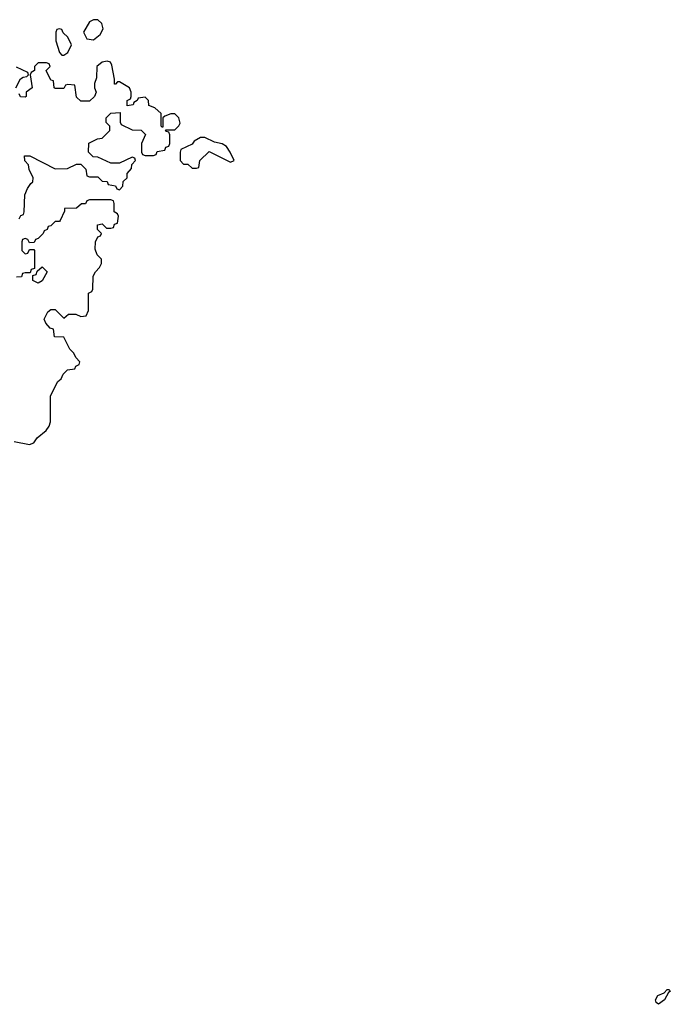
# Model space of a CAD drawing. Header units: inches. Extents: x 2710751 to 2829008, y 857003 to 965602.
# Tile 314 of 320: x 2781604 to 2784645, y 906710 to 911308. Entities that reach past the tile are written whole.
import ezdxf

# ---------------------------------------------------------------- set-up
doc = ezdxf.new("R2010")
doc.units = ezdxf.units.IN
doc.header["$MEASUREMENT"] = 0
doc.layers.add('C7980', color=7, linetype='Continuous')
doc.layers.add('C7981', color=7, linetype='Continuous')

msp = doc.modelspace()

# ---------------------------------------------------------------- linework, layer by layer
at = {"layer": 'C7980', "color": 2, "elevation": 14}
msp.add_lwpolyline([(2781578, 909338), (2781650, 909324.7), (2781670, 909332), (2781685.6, 909354.4), (2781728.7, 909390), (2781742, 909410), (2781748.7, 909430), (2781748.9, 909551.1), (2781782, 909618), (2781798, 909630), (2781807.3, 909652.7), (2781827.3, 909672.7), (2781862, 909678), (2781866, 909690), (2781882, 909698), (2781886, 909710), (2781866, 909730), (2781858, 909750), (2781838, 909770), (2781810, 909826), (2781767.3, 909827.3), (2781762, 909862), (2781747.3, 909867.3), (2781726, 909890), (2781718, 909910), (2781736.4, 909943.6), (2781750, 909954), (2781770, 909954), (2781810, 909914), (2781832.7, 909932.7), (2781867.3, 909932.7), (2781890, 909922), (2781915.3, 909924.7), (2781926, 909950), (2781926, 910000)], dxfattribs=at)
at = {"layer": 'C7980', "color": 2, "elevation": 10}
msp.add_lwpolyline([(2784590, 906709.5), (2784578, 906718), (2784575.1, 906730), (2784586.6, 906750), (2784616.5, 906763.5), (2784630, 906778.8), (2784638.8, 906778.8), (2784644.7, 906770), (2784635.9, 906764.1), (2784618, 906730)], close=True, dxfattribs=at)
at = {"layer": 'C7981', "color": 2, "elevation": 14}
for points in [[(2781970, 911308), (2781950, 911308), (2781930, 911298), (2781902, 911250), (2781918, 911218), (2781950, 911214), (2781980.4, 911239.6), (2781994.6, 911265.4), (2781988, 911290)], [(2781790, 911266), (2781778, 911262), (2781774, 911250), (2781774, 911210), (2781790, 911154), (2781802, 911142), (2781810, 911142), (2781830, 911154), (2781846, 911190), (2781830, 911226), (2781807.3, 911247.3), (2781802, 911262)], [(2782470, 910758), (2782450, 910758), (2782419.6, 910740.4), (2782410, 910726), (2782358, 910702), (2782354, 910690), (2782354, 910650), (2782370, 910634), (2782390, 910634), (2782410, 910614), (2782430, 910614), (2782442, 910618), (2782446, 910650), (2782490, 910692), (2782590, 910642), (2782606, 910650), (2782588, 910690), (2782570, 910715.3), (2782550, 910728.7), (2782515.3, 910735.3)], [(2781690, 910078), (2781666, 910090), (2781666, 910114), (2781682, 910118), (2781686, 910134), (2781710, 910154), (2781732, 910130), (2781710, 910088)]]:
    msp.add_lwpolyline(points, close=True, dxfattribs=at)
for points in [[(2781602, 910378), (2781610, 910394), (2781622, 910398), (2781626, 910410), (2781628, 910490), (2781640.2, 910519.8), (2781656.4, 910543.6), (2781666, 910550), (2781668, 910570), (2781648.4, 910608.4), (2781646, 910630), (2781628.4, 910648.4), (2781627.3, 910672.7), (2781651.6, 910671.6), (2781770, 910612), (2781827.3, 910612.7), (2781870, 910634), (2781890, 910634), (2781914, 910610), (2781918, 910578), (2781930, 910574), (2781970, 910574), (2781990, 910554), (2782012.7, 910552.7), (2782018, 910538), (2782052.7, 910532.7), (2782058, 910518), (2782070, 910514), (2782086, 910530), (2782087.3, 910552.7), (2782106, 910570), (2782106, 910590), (2782127.3, 910612.7), (2782128, 910632), (2782146, 910650), (2782142, 910662), (2782130, 910666), (2782070, 910638), (2782030, 910638), (2781970, 910666), (2781947.3, 910667.3), (2781926, 910690), (2781928, 910732), (2781968.4, 910751.6), (2781990, 910754), (2782026, 910790), (2782026, 910810), (2782008.4, 910828.4), (2782008, 910850), (2782030, 910871.3), (2782074, 910874), (2782074, 910830), (2782078, 910818), (2782130, 910794), (2782172.7, 910792.7), (2782192, 910772), (2782174, 910730), (2782174, 910690), (2782178, 910678), (2782190, 910674), (2782230, 910674), (2782242, 910678), (2782247.3, 910692.7), (2782282, 910698), (2782287.3, 910712.7), (2782302, 910718), (2782306, 910730), (2782306, 910770), (2782302, 910782), (2782290, 910786), (2782286, 910794), (2782330, 910794), (2782348.4, 910811.6), (2782354.6, 910825.4), (2782348, 910850), (2782330, 910868), (2782310, 910868), (2782282, 910858), (2782274, 910850), (2782274, 910806), (2782270, 910806), (2782266, 910810), (2782266, 910870), (2782236.4, 910896.4), (2782208, 910908), (2782206, 910930), (2782190, 910946), (2782158, 910942), (2782154, 910930), (2782138, 910922), (2782134, 910910), (2782106, 910906), (2782106, 910930), (2782122, 910938), (2782126, 910950), (2782126, 910970), (2782118, 910990), (2782070, 911018), (2782062, 911018), (2782052.7, 911007.3), (2782047.3, 911007.3), (2782048, 911030), (2782035.5, 911095.5), (2782029, 911109), (2782013.6, 911113.6), (2781990, 911109), (2781964.7, 911090), (2781963.6, 911036.4), (2781954, 911010), (2781954, 910990), (2781962, 910970), (2781954, 910950), (2781930, 910928), (2781890, 910928), (2781870, 910946), (2781862, 911002), (2781830, 911006), (2781818, 911002), (2781810, 910986), (2781770, 910986), (2781766, 910990), (2781762, 911022), (2781750, 911026), (2781728, 911070), (2781746, 911090), (2781742, 911102), (2781730, 911106), (2781690, 911106), (2781674, 911090), (2781674, 911070), (2781658, 911062), (2781654, 911050), (2781662, 910990), (2781634, 910970), (2781634, 910950), (2781630, 910946), (2781608, 910948), (2781602, 910962)], [(2781586, 910990), (2781608, 911032), (2781620.4, 911039.6), (2781638, 911042), (2781646, 911050), (2781642, 911062), (2781590, 911086)], [(2781926, 910000), (2781926, 910030), (2781942, 910038), (2781946, 910050), (2781948, 910110), (2781958, 910130), (2781978, 910150), (2781986, 910170), (2781986, 910190), (2781966, 910210), (2781956.4, 910236.4), (2781958, 910270), (2781970, 910294), (2781982, 910298), (2781986, 910310), (2781968.4, 910328.4), (2781968, 910350), (2781990, 910354), (2782010, 910334), (2782030, 910334), (2782042, 910338), (2782047.3, 910352.7), (2782062, 910358), (2782066, 910390), (2782062, 910402), (2782046, 910410), (2782046, 910450), (2782042, 910462), (2782030, 910466), (2781930, 910466), (2781918, 910462), (2781911.6, 910448.4), (2781892.7, 910447.3), (2781870, 910428), (2781814, 910426), (2781814, 910414), (2781794, 910370), (2781790, 910366), (2781770, 910366), (2781750, 910346), (2781738, 910342), (2781732, 910328), (2781718, 910322), (2781714, 910310), (2781690, 910286), (2781678, 910282), (2781672.7, 910267.3), (2781650, 910266), (2781642, 910282), (2781630, 910286), (2781618, 910282), (2781614, 910270), (2781614, 910230), (2781630, 910214), (2781642, 910218), (2781650, 910234), (2781670, 910234), (2781674, 910230), (2781674, 910146), (2781658, 910142), (2781654, 910126), (2781630, 910126), (2781618, 910122), (2781612.7, 910107.3), (2781590, 910106)]]:
    msp.add_lwpolyline(points, dxfattribs=at)

doc.saveas('drawing.dxf')
